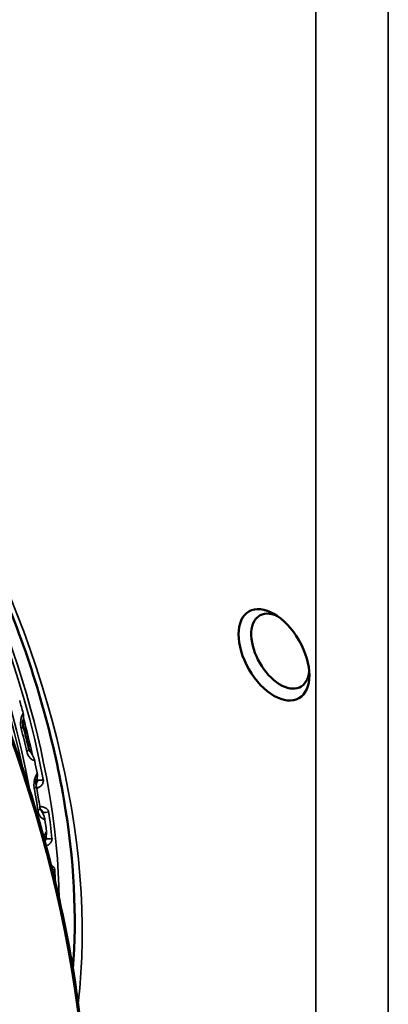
# Model space of a CAD drawing. Header units: millimetres. Extents: x 50 to 3176, y 50 to 2109.
# Tile 336 of 656: x 284 to 298, y 1637 to 1676. Entities that reach past the tile are written whole.
import ezdxf

# ---------------------------------------------------------------- set-up
doc = ezdxf.new("R2010")
doc.units = ezdxf.units.MM
doc.header["$LTSCALE"] = 10
doc.layers.add('Visible (ISO)', color=7, linetype='Continuous', lineweight=50)
doc.layers.add('Visible Narrow (ISO)', color=7, linetype='Continuous', lineweight=35)

msp = doc.modelspace()

# ---------------------------------------------------------------- linework, layer by layer
at = {"layer": 'Visible (ISO)'}
msp.add_line((284.6796, 1644.8171), (284.6796, 1644.817), dxfattribs=at)
msp.add_ellipse((293.7735, 1650.8294), major_axis=(-0.975, 1.6887), ratio=0.5773503, dxfattribs=at)
msp.add_ellipse((294.021, 1650.9723), major_axis=(-0.8, 1.3856), ratio=0.5773503, start_param=5.6019321, end_param=10.1060312, dxfattribs=at)
for points, knots in [([(278.8956, 1615.3615), (280.8423, 1616.4855), (282.4761, 1618.1489), (284.9601, 1622.3894), (285.806, 1624.9707), (286.6229, 1630.7942), (286.5902, 1634.0384), (285.6474, 1640.8552), (284.7372, 1644.4266), (282.1326, 1651.5345), (280.439, 1655.0698), (276.4398, 1661.7479), (274.1349, 1664.8896), (269.1456, 1670.4628), (266.462, 1672.8933), (260.9849, 1676.7965), (258.1924, 1678.2684), (252.78, 1680.1), (250.1605, 1680.4602), (247.0478, 1680.1776), (246.3553, 1680.0626), (245.6853, 1679.8977)], [3.9269908, 3.9269908, 3.9269908, 3.9269908, 4.2443875, 4.2443875, 4.5636488, 4.5636488, 4.8842478, 4.8842478, 5.2049159, 5.2049159, 5.5254662, 5.5254662, 5.8459742, 5.8459742, 6.1665415, 6.1665415, 6.4872271, 6.4872271, 6.8077301, 6.8077301, 6.9027018, 6.9027018, 6.9027018, 6.9027018]), ([(285.9431, 1638.6038), (286.1095, 1640.6276), (285.9923, 1642.8698), (285.1762, 1647.6111), (284.4657, 1650.1136), (282.5111, 1655.0838), (281.2656, 1657.5506), (278.366, 1662.1886), (276.7121, 1664.3587), (273.1731, 1668.1746), (271.289, 1669.8206), (268.2734, 1671.8921), (267.1519, 1672.5416), (266.0477, 1673.0636)], [3.051172, 3.051172, 3.051172, 3.051172, 3.358815, 3.358815, 3.6727636, 3.6727636, 3.9877865, 3.9877865, 4.3030959, 4.3030959, 4.6177696, 4.6177696, 4.8028096, 4.8028096, 4.8028096, 4.8028096]), ([(284.0111, 1648.2989), (284.0043, 1648.2683), (284, 1648.236), (283.9973, 1648.1734), (283.9987, 1648.1422), (284.0049, 1648.096), (284.0082, 1648.0791), (284.0122, 1648.0636)], [0.013814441, 0.013814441, 0.013814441, 0.013814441, 0.023321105, 0.023321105, 0.032805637, 0.032805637, 0.038596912, 0.038596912, 0.038596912, 0.038596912]), ([(284.0122, 1648.0636), (284.0274, 1648.0042), (284.0425, 1647.9448), (284.0722, 1647.8261), (284.0869, 1647.7668), (284.116, 1647.6482), (284.1303, 1647.589), (284.1586, 1647.4705), (284.1726, 1647.4114), (284.2002, 1647.2931), (284.2139, 1647.2339), (284.2273, 1647.1749)], [1.236667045, 1.236667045, 1.236667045, 1.236667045, 1.244655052, 1.244655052, 1.252643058, 1.252643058, 1.260631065, 1.260631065, 1.268619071, 1.268619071, 1.276607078, 1.276607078, 1.276607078, 1.276607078]), ([(284.2273, 1647.1749), (284.2329, 1647.1507), (284.2403, 1647.1294), (284.2543, 1647.0991), (284.2609, 1647.0883), (284.2665, 1647.0807)], [0, 0, 0, 0, 0.009268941, 0.009268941, 0.016949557, 0.016949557, 0.016949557, 0.016949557]), ([(284.5396, 1645.9953), (284.5299, 1645.964), (284.5226, 1645.931), (284.5139, 1645.8674), (284.5123, 1645.8358), (284.5136, 1645.7996), (284.514, 1645.7924), (284.5146, 1645.7854)], [0.012713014, 0.012713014, 0.012713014, 0.012713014, 0.022588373, 0.022588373, 0.032375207, 0.032375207, 0.034863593, 0.034863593, 0.034863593, 0.034863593]), ([(284.886, 1643.7451), (284.8796, 1643.7295), (284.8739, 1643.7136), (284.8583, 1643.665), (284.8505, 1643.6316), (284.8449, 1643.5953), (284.8443, 1643.5906), (284.8437, 1643.5859)], [0.011513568, 0.011513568, 0.011513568, 0.011513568, 0.016556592, 0.016556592, 0.026889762, 0.026889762, 0.028445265, 0.028445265, 0.028445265, 0.028445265])]:
    msp.add_open_spline(points, degree=3, knots=knots, dxfattribs=at)
at = {"layer": 'Visible Narrow (ISO)'}
for p, q in [((295.3999, 1569.4655), (295.3999, 1700.105)), ((298.2283, 1700.105), (298.2283, 1569.4655)), ((284.5648, 1645.9546), (284.5311, 1645.965)), ((284.7363, 1644.7201), (284.7723, 1644.7073)), ((284.9019, 1643.6876), (284.87, 1643.7014))]:
    msp.add_line(p, q, dxfattribs=at)
for centre, major_axis, ratio, start_param, end_param in [((260.6456, 1646.9715), (18.25, -31.6099), 0.5773503, 0, 2.975711), ((257.3222, 1645.0527), (-18.25, 31.6099), 0.5773503, 3.1415927, 6.1173036), ((257.2161, 1644.9915), (-18.175, 31.48), 0.5773503, 1.9522005, 6.1173036), ((267.4691, 1650.9111), (-13.3222, 23.0747), 0.5773503, 3.7945863, 5.6301917), ((267.8134, 1651.1098), (12.4448, -21.5551), 0.5773503, 0.8037671, 2.3378256), ((267.7048, 1651.0471), (-12.4306, 21.5305), 0.5773503, 4.1650442, 5.2597338), ((267.2299, 1650.7729), (12.3722, -21.4292), 0.5773503, 1.0154391, 2.1261535), ((267.0758, 1650.684), (-12.4248, 21.5204), 0.5773503, 4.1986844, 5.2260936), ((267.6155, 1650.9956), (12.3627, -21.4127), 0.5773503, 1.1412215, 1.1626132), ((283.7902, 1648.5616), (-0.265, 0.1407), 0.324356, 3.8899405, 4.0089192), ((283.7216, 1647.9892), (0.2906, 0.0744), 0.3560805, 5.413297, 6.2831473), ((267.6106, 1650.9927), (12.3363, -21.3672), 0.5773503, 1.0673056, 1.1318093), ((267.4058, 1650.8745), (-12.3678, 21.4217), 0.5773503, 4.2211801, 4.2611201), ((283.9348, 1647.1082), (0.2925, 0.0667), 0.3851351, 5.4232083, 6.2831853), ((284.2242, 1646.7687), (-0.0582, -0.2943), 0.7225047, 1.5523436, 1.6713218), ((267.6155, 1650.9956), (12.3627, -21.4127), 0.5773503, 1.0365017, 1.0578934), ((284.3288, 1646.2579), (-0.2596, 0.1504), 0.2824154, 3.8130177, 3.9319964), ((267.6106, 1650.9927), (12.3363, -21.3672), 0.5773503, 1.0234515, 1.0270895), ((284.7062, 1646.0363), (0.1966, 0.0368), 0.4249225, 3.8332236, 5.064183), ((284.2245, 1645.6928), (0.2952, 0.0535), 0.4309332, 5.4415409, 6.1511405), ((267.4058, 1650.8745), (-12.3678, 21.4217), 0.5773503, 4.1164603, 4.1564003), ((267.5303, 1650.9463), (12.3354, -21.3656), 0.5773503, 0.9788395, 1.0108359), ((284.368, 1644.8305), (0.2966, 0.045), 0.4582812, 5.4543258, 6.1639282), ((284.9138, 1644.7889), (-0.1979, -0.0287), 0.4641053, 0.7099537, 1.9409131), ((267.6106, 1650.9927), (12.3363, -21.3672), 0.5773503, 0.9625858, 0.9662238), ((267.7048, 1651.0471), (12.4306, -21.5305), 0.5773503, 0.9187318, 0.9662238), ((284.6208, 1644.503), (-0.0549, -0.2949), 0.7600627, 1.4559667, 1.5749449), ((267.6155, 1650.9956), (12.3627, -21.4127), 0.5773503, 0.9317819, 0.9531736), ((284.6839, 1644.006), (-0.2533, 0.1607), 0.2427067, 3.7353521, 3.8543308), ((267.6106, 1650.9927), (12.3363, -21.3672), 0.5773503, 0.9187318, 0.9223697), ((285.0434, 1643.7692), (0.1988, 0.0216), 0.4954735, 3.8686471, 5.0996081), ((285.1477, 1642.5626), (-0.1996, -0.0127), 0.5317818, 1.5001696, 1.9810934), ((267.7048, 1651.0471), (12.4306, -21.5305), 0.5773503, 0.8373344, 0.8615041)]:
    msp.add_ellipse(centre, major_axis=major_axis, ratio=ratio, start_param=start_param, end_param=end_param, dxfattribs=at)
for points, knots in [([(283.9964, 1648.5362), (283.9681, 1648.4822), (283.9475, 1648.4262), (283.933, 1648.3707), (283.931, 1648.363), (283.929, 1648.3552), (283.9272, 1648.3475), (283.9152, 1648.2959), (283.9082, 1648.245), (283.906, 1648.1927), (283.9055, 1648.1811), (283.9053, 1648.1695), (283.9052, 1648.1578), (283.9051, 1648.093), (283.9121, 1648.0254), (283.9293, 1647.9581)], [0, 0, 0, 0, 0.2925101, 0.2925101, 0.2925101, 0.3333333, 0.3333333, 0.3333333, 0.6063322, 0.6063322, 0.6063322, 0.6666667, 0.6666667, 0.6666667, 1, 1, 1, 1]), ([(283.9964, 1648.5362), (283.9977, 1648.5387), (283.9989, 1648.5413), (284, 1648.5443), (284.0001, 1648.5447), (284.0009, 1648.5472), (284.0015, 1648.5493), (284.0022, 1648.5522), (284.0023, 1648.553), (284.003, 1648.5564), (284.0034, 1648.5592), (284.0037, 1648.5635), (284.0038, 1648.5651), (284.0038, 1648.5666)], [0, 0, 0, 0, 0.17431055, 0.17431055, 0.19805948, 0.19805948, 0.33333333, 0.33333333, 0.37844807, 0.37844807, 0.54356424, 0.54356424, 0.63488515, 0.63488515, 0.63488515, 0.63488515]), ([(284.0154, 1648.517), (284.0253, 1648.4617), (284.0246, 1648.4084), (284.0209, 1648.3639), (284.0207, 1648.361), (284.0204, 1648.3582)], [0.000000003, 0.000000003, 0.000000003, 0.000000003, 0.01836571, 0.01836571, 0.01963777, 0.01963777, 0.01963777, 0.01963777]), ([(284.1451, 1647.0663), (284.1602, 1647.0003), (284.183, 1646.9447), (284.21, 1646.898), (284.2345, 1646.8557), (284.2624, 1646.8208), (284.2952, 1646.7923), (284.2986, 1646.7893), (284.3021, 1646.7864), (284.3056, 1646.7836), (284.3409, 1646.7552), (284.3817, 1646.7337), (284.4282, 1646.7229), (284.4307, 1646.7223), (284.4332, 1646.7217), (284.4358, 1646.7212)], [0, 0, 0, 0, 0.33333333, 0.33333333, 0.33333333, 0.63524436, 0.63524436, 0.63524436, 0.66666667, 0.66666667, 0.66666667, 0.98297949, 0.98297949, 0.98297949, 1, 1, 1, 1]), ([(284.2665, 1647.0807), (284.2756, 1647.0682), (284.2846, 1647.0556), (284.3205, 1647.0039), (284.3457, 1646.9636), (284.3681, 1646.9219)], [0.020204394, 0.020204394, 0.020204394, 0.020204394, 0.025220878, 0.025220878, 0.040543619, 0.040543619, 0.040543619, 0.040543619]), ([(284.3681, 1646.9219), (284.3777, 1646.904), (284.3875, 1646.8852), (284.4144, 1646.8302), (284.4304, 1646.793), (284.4416, 1646.7564)], [0.038641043, 0.038641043, 0.038641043, 0.038641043, 0.04589065, 0.04589065, 0.059409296, 0.059409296, 0.059409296, 0.059409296]), ([(284.4539, 1646.7073), (284.4538, 1646.7074), (284.4537, 1646.7075), (284.4537, 1646.7077), (284.4525, 1646.7095), (284.4511, 1646.7113), (284.4497, 1646.7129), (284.4486, 1646.714), (284.4475, 1646.7151), (284.4463, 1646.7161), (284.446, 1646.7164), (284.4456, 1646.7166), (284.4453, 1646.7169), (284.4438, 1646.718), (284.4423, 1646.7189), (284.4406, 1646.7196), (284.4391, 1646.7203), (284.4375, 1646.7209), (284.4358, 1646.7212)], [0.36532663, 0.36532663, 0.36532663, 0.36532663, 0.37573838, 0.37573838, 0.37573838, 0.54091098, 0.54091098, 0.54091098, 0.66666667, 0.66666667, 0.66666667, 0.70095289, 0.70095289, 0.70095289, 0.85443949, 0.85443949, 0.85443949, 1, 1, 1, 1]), ([(284.5416, 1646.2042), (284.5108, 1646.1506), (284.4873, 1646.0951), (284.4697, 1646.0401), (284.4672, 1646.0325), (284.4649, 1646.0248), (284.4626, 1646.0172), (284.4476, 1645.9661), (284.4375, 1645.9159), (284.4319, 1645.8643), (284.4306, 1645.8529), (284.4296, 1645.8414), (284.4288, 1645.8299), (284.4243, 1645.766), (284.4264, 1645.6995), (284.4383, 1645.6335)], [0, 0, 0, 0, 0.2925101, 0.2925101, 0.2925101, 0.3333333, 0.3333333, 0.3333333, 0.6063322, 0.6063322, 0.6063322, 0.6666667, 0.6666667, 0.6666667, 1, 1, 1, 1]), ([(284.5416, 1646.2042), (284.543, 1646.2067), (284.5443, 1646.2093), (284.5455, 1646.2123), (284.5456, 1646.2126), (284.5466, 1646.2151), (284.5473, 1646.2172), (284.5481, 1646.2201), (284.5483, 1646.2208), (284.5492, 1646.2242), (284.5498, 1646.227), (284.5504, 1646.2313), (284.5505, 1646.2328), (284.5507, 1646.2343)], [0, 0, 0, 0, 0.17427176, 0.17427176, 0.19805915, 0.19805915, 0.33333333, 0.33333333, 0.37844788, 0.37844788, 0.54356447, 0.54356447, 0.63488446, 0.63488446, 0.63488446, 0.63488446]), ([(284.5584, 1646.1857), (284.5639, 1646.1319), (284.5586, 1646.0813), (284.5508, 1646.0398), (284.5502, 1646.0371), (284.5497, 1646.0345)], [0.000000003, 0.000000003, 0.000000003, 0.000000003, 0.01836571, 0.01836571, 0.01963777, 0.01963777, 0.01963777, 0.01963777]), ([(284.5131, 1645.8315), (284.5174, 1645.8342), (284.5214, 1645.8371), (284.526, 1645.8408), (284.5268, 1645.8414), (284.5333, 1645.8471), (284.5385, 1645.8527), (284.5474, 1645.8645), (284.5512, 1645.8707), (284.5572, 1645.8828), (284.5596, 1645.8888), (284.5646, 1645.9045), (284.5665, 1645.9144), (284.5677, 1645.9344), (284.567, 1645.9445), (284.5648, 1645.9546)], [0.54602708, 0.54602708, 0.54602708, 0.54602708, 0.59122613, 0.59122613, 0.6, 0.6, 0.67050703, 0.67050703, 0.73868312, 0.73868312, 0.8, 0.8, 0.9, 0.9, 1, 1, 1, 1]), ([(284.5146, 1645.7854), (284.5151, 1645.7792), (284.5157, 1645.7727), (284.5174, 1645.7538), (284.5186, 1645.7414), (284.5202, 1645.729)], [0.0043854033, 0.0043854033, 0.0043854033, 0.0043854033, 0.0060207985, 0.0060207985, 0.0090382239, 0.0090382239, 0.0090382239, 0.0090382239]), ([(284.5338, 1645.6321), (284.5436, 1645.6353), (284.5775, 1645.6475), (284.6329, 1645.6752), (284.6919, 1645.7198), (284.7377, 1645.7708), (284.7694, 1645.8246), (284.7875, 1645.8775), (284.7937, 1645.9268), (284.7913, 1645.9564), (284.7886, 1645.9706)], [0.32707581, 0.32707581, 0.32707581, 0.32707581, 0.36363636, 0.45454545, 0.54545455, 0.63636364, 0.72727273, 0.81818182, 0.90909091, 1, 1, 1, 1]), ([(284.5202, 1645.729), (284.5224, 1645.711), (284.5246, 1645.693), (284.5291, 1645.6605), (284.5313, 1645.646), (284.5338, 1645.6321)], [-0.014392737, -0.014392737, -0.014392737, -0.014392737, -0.008926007, -0.008926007, -0.004231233, -0.004231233, -0.004231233, -0.004231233]), ([(284.5836, 1644.7607), (284.5934, 1644.6962), (284.6113, 1644.6421), (284.6338, 1644.5968), (284.6542, 1644.5558), (284.6785, 1644.5221), (284.7078, 1644.4948), (284.7109, 1644.492), (284.714, 1644.4892), (284.7171, 1644.4865), (284.7489, 1644.4593), (284.7864, 1644.439), (284.83, 1644.4292), (284.8324, 1644.4287), (284.8348, 1644.4282), (284.8372, 1644.4277)], [0, 0, 0, 0, 0.33333333, 0.33333333, 0.33333333, 0.63524436, 0.63524436, 0.63524436, 0.66666667, 0.66666667, 0.66666667, 0.98297949, 0.98297949, 0.98297949, 1, 1, 1, 1]), ([(284.9978, 1644.7137), (284.9961, 1644.7251), (284.9935, 1644.7362), (284.9888, 1644.7497), (284.9879, 1644.7522), (284.983, 1644.7647), (284.9781, 1644.7745), (284.9701, 1644.7872), (284.9679, 1644.7905), (284.9592, 1644.8025), (284.9517, 1644.8112), (284.9398, 1644.8228), (284.9362, 1644.8261), (284.9225, 1644.8377), (284.9113, 1644.8458), (284.8949, 1644.8559), (284.8907, 1644.8583), (284.8727, 1644.8682), (284.8578, 1644.8752), (284.8371, 1644.8836), (284.8323, 1644.8855), (284.8127, 1644.8928), (284.797, 1644.898), (284.7731, 1644.9051), (284.7656, 1644.9072), (284.7426, 1644.9134), (284.7268, 1644.9174), (284.7009, 1644.9235), (284.691, 1644.9257), (284.6706, 1644.9303), (284.6602, 1644.9325), (284.6498, 1644.9347)], [0, 0, 0, 0, 0.0736988, 0.0736988, 0.09090909, 0.09090909, 0.15857266, 0.15857266, 0.18181818, 0.18181818, 0.24663604, 0.24663604, 0.27272727, 0.27272727, 0.34102186, 0.34102186, 0.36363636, 0.36363636, 0.43422944, 0.43422944, 0.45454545, 0.45454545, 0.51712634, 0.51712634, 0.54545455, 0.54545455, 0.60180424, 0.60180424, 0.63636364, 0.63636364, 0.67201326, 0.67201326, 0.67201326, 0.67201326]), ([(284.6498, 1644.9347), (284.6511, 1644.9263), (284.6525, 1644.9182), (284.6575, 1644.8907), (284.6615, 1644.8733), (284.6649, 1644.859)], [-0.0154235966, -0.0154235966, -0.0154235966, -0.0154235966, -0.0128602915, -0.0128602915, -0.0063830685, -0.0063830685, -0.0063830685, -0.0063830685]), ([(284.6649, 1644.859), (284.6674, 1644.8486), (284.6702, 1644.8397), (284.6755, 1644.8252), (284.6779, 1644.8202), (284.6793, 1644.8172)], [0, 0, 0, 0, 0.005283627, 0.005283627, 0.010910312, 0.010910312, 0.010910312, 0.010910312]), ([(284.6793, 1644.8172), (284.6835, 1644.8151), (284.6877, 1644.813), (284.6928, 1644.8102), (284.6938, 1644.8096), (284.6965, 1644.808), (284.6981, 1644.8071), (284.7057, 1644.8026), (284.7114, 1644.7988), (284.7234, 1644.7899), (284.7296, 1644.7847), (284.7355, 1644.7788), (284.7359, 1644.7784), (284.741, 1644.7732), (284.7454, 1644.768), (284.7504, 1644.7613), (284.7513, 1644.76), (284.7561, 1644.753), (284.7595, 1644.7471), (284.7632, 1644.7392), (284.764, 1644.7374), (284.7674, 1644.7292), (284.7695, 1644.7227), (284.7715, 1644.7131), (284.772, 1644.7102), (284.7723, 1644.7073)], [0.53892157, 0.53892157, 0.53892157, 0.53892157, 0.57532679, 0.57532679, 0.58497057, 0.58497057, 0.6, 0.6, 0.65714918, 0.65714918, 0.73074984, 0.73074984, 0.73525397, 0.73525397, 0.8, 0.8, 0.81622045, 0.81622045, 0.8831343, 0.8831343, 0.90316283, 0.90316283, 0.97133745, 0.97133745, 1, 1, 1, 1]), ([(284.6793, 1644.8172), (284.6809, 1644.8139), (284.6829, 1644.809), (284.689, 1644.797), (284.6923, 1644.7911), (284.701, 1644.7768), (284.706, 1644.7691), (284.7192, 1644.7485), (284.7281, 1644.7346), (284.7363, 1644.7201)], [0.009429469, 0.009429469, 0.009429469, 0.009429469, 0.015841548, 0.015841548, 0.020336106, 0.020336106, 0.024722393, 0.024722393, 0.031419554, 0.031419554, 0.031419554, 0.031419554]), ([(284.7363, 1644.7201), (284.7419, 1644.7103), (284.7474, 1644.7005), (284.7637, 1644.6701), (284.774, 1644.6495), (284.7836, 1644.6286)], [0.013176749, 0.013176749, 0.013176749, 0.013176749, 0.016568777, 0.016568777, 0.023546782, 0.023546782, 0.023546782, 0.023546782]), ([(284.7836, 1644.6286), (284.7921, 1644.6103), (284.8006, 1644.5912), (284.8236, 1644.5357), (284.8368, 1644.4985), (284.8451, 1644.4625)], [0.038641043, 0.038641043, 0.038641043, 0.038641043, 0.045890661, 0.045890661, 0.059409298, 0.059409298, 0.059409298, 0.059409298]), ([(284.8535, 1644.4145), (284.8534, 1644.4146), (284.8534, 1644.4147), (284.8533, 1644.4148), (284.8523, 1644.4166), (284.8511, 1644.4183), (284.8499, 1644.4198), (284.8489, 1644.421), (284.8479, 1644.422), (284.8468, 1644.4229), (284.8466, 1644.4232), (284.8463, 1644.4234), (284.846, 1644.4237), (284.8446, 1644.4247), (284.8432, 1644.4256), (284.8417, 1644.4263), (284.8403, 1644.4269), (284.8388, 1644.4274), (284.8372, 1644.4277)], [0.36532758, 0.36532758, 0.36532758, 0.36532758, 0.37573796, 0.37573796, 0.37573796, 0.54091091, 0.54091091, 0.54091091, 0.66666667, 0.66666667, 0.66666667, 0.70095313, 0.70095313, 0.70095313, 0.85443974, 0.85443974, 0.85443974, 1, 1, 1, 1]), ([(284.9011, 1643.9246), (284.8678, 1643.8717), (284.8414, 1643.8171), (284.8205, 1643.7632), (284.8176, 1643.7556), (284.8148, 1643.7481), (284.8121, 1643.7406), (284.81, 1643.7347), (284.8079, 1643.7288), (284.8059, 1643.7229)], [0, 0, 0, 0, 0.29251013, 0.29251013, 0.29251013, 0.33333333, 0.33333333, 0.33333333, 0.36570077, 0.36570077, 0.36570077, 0.36570077]), ([(284.9157, 1643.9072), (284.9166, 1643.8594), (284.9083, 1643.8154), (284.8968, 1643.7756), (284.8951, 1643.7703), (284.8934, 1643.7652)], [0.000000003, 0.000000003, 0.000000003, 0.000000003, 0.016977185, 0.016977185, 0.019722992, 0.019722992, 0.019722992, 0.019722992]), ([(284.9011, 1643.9246), (284.9027, 1643.9271), (284.904, 1643.9296), (284.9054, 1643.9326), (284.9056, 1643.9329), (284.9067, 1643.9353), (284.9075, 1643.9374), (284.9085, 1643.9402), (284.9088, 1643.941), (284.9099, 1643.9443), (284.9106, 1643.947), (284.9115, 1643.9512), (284.9118, 1643.9527), (284.912, 1643.9541)], [0, 0, 0, 0, 0.17427197, 0.17427197, 0.198059, 0.198059, 0.33333333, 0.33333333, 0.37844777, 0.37844777, 0.54356453, 0.54356453, 0.63488399, 0.63488399, 0.63488399, 0.63488399]), ([(284.8463, 1643.5763), (284.8495, 1643.5781), (284.8526, 1643.5801), (284.8573, 1643.5833), (284.859, 1643.5846), (284.8664, 1643.5904), (284.8716, 1643.5955), (284.8802, 1643.6059), (284.8838, 1643.6111), (284.8896, 1643.621), (284.8919, 1643.6257), (284.894, 1643.6308), (284.8942, 1643.6311), (284.8962, 1643.6362), (284.8979, 1643.641), (284.9004, 1643.6504), (284.9013, 1643.6551), (284.9025, 1643.6643), (284.9029, 1643.6689), (284.9029, 1643.6782), (284.9026, 1643.6829), (284.9019, 1643.6876)], [0.56690246, 0.56690246, 0.56690246, 0.56690246, 0.6, 0.6, 0.61938722, 0.61938722, 0.68746448, 0.68746448, 0.74847276, 0.74847276, 0.8, 0.8, 0.80390967, 0.80390967, 0.85551703, 0.85551703, 0.90451808, 0.90451808, 0.95210404, 0.95210404, 0.99999994, 0.99999994, 0.99999994, 0.99999994]), ([(284.8977, 1643.3877), (284.9063, 1643.3907), (284.9147, 1643.394), (284.9318, 1643.4012), (284.9403, 1643.4052), (284.9641, 1643.4173), (284.9788, 1643.426), (284.9987, 1643.4396), (285.0047, 1643.444), (285.025, 1643.4597), (285.0382, 1643.4717), (285.0535, 1643.4878), (285.0567, 1643.4914), (285.0707, 1643.5075), (285.0801, 1643.5202), (285.0908, 1643.5372), (285.0933, 1643.5412), (285.1025, 1643.5574), (285.1082, 1643.5695), (285.1147, 1643.5861), (285.1164, 1643.5908), (285.1219, 1643.6077), (285.1248, 1643.6196), (285.1273, 1643.6351), (285.1278, 1643.639), (285.1296, 1643.6552), (285.1298, 1643.667), (285.1289, 1643.681), (285.1286, 1643.6836), (285.1284, 1643.6862)], [0.38828533, 0.38828533, 0.38828533, 0.38828533, 0.420532, 0.420532, 0.45454545, 0.45454545, 0.51744874, 0.51744874, 0.54545455, 0.54545455, 0.61622995, 0.61622995, 0.63636364, 0.63636364, 0.70533777, 0.70533777, 0.72727273, 0.72727273, 0.79213921, 0.79213921, 0.81818182, 0.81818182, 0.88569052, 0.88569052, 0.90909091, 0.90909091, 0.98276304, 0.98276304, 1, 1, 1, 1]), ([(285.2335, 1642.4703), (285.2328, 1642.4813), (285.2311, 1642.4921), (285.2277, 1642.5051), (285.227, 1642.5076), (285.2231, 1642.5197), (285.2191, 1642.5292), (285.2123, 1642.5416), (285.2105, 1642.5448), (285.2029, 1642.5566), (285.1963, 1642.5651), (285.1855, 1642.5766), (285.1823, 1642.5799), (285.1698, 1642.5915), (285.1595, 1642.5995), (285.1441, 1642.6098), (285.1401, 1642.6123), (285.1235, 1642.6223), (285.1097, 1642.6295), (285.0948, 1642.6363)], [0, 0, 0, 0, 0.0736988, 0.0736988, 0.09090909, 0.09090909, 0.15857266, 0.15857266, 0.18181818, 0.18181818, 0.24663604, 0.24663604, 0.27272727, 0.27272727, 0.34102186, 0.34102186, 0.36363636, 0.36363636, 0.43244133, 0.43244133, 0.43244133, 0.43244133])]:
    msp.add_open_spline(points, degree=3, knots=knots, dxfattribs=at)
for points in [[(284.0038, 1648.5666), (284.0082, 1648.5505), (284.0123, 1648.5348), (284.0154, 1648.517)], [(284.0204, 1648.3582), (284.0185, 1648.3376), (284.0153, 1648.3179), (284.0111, 1648.2989)], [(284.4416, 1646.7564), (284.447, 1646.7387), (284.4505, 1646.7231), (284.4539, 1646.7073)], [(284.5507, 1646.2343), (284.5538, 1646.2185), (284.5566, 1646.2031), (284.5584, 1646.1857)], [(284.5497, 1646.0345), (284.5469, 1646.0209), (284.5435, 1646.0079), (284.5396, 1645.9953)], [(284.8451, 1644.4625), (284.8492, 1644.445), (284.8514, 1644.4299), (284.8535, 1644.4145)], [(284.912, 1643.9541), (284.9138, 1643.9388), (284.9154, 1643.9238), (284.9157, 1643.9072)], [(284.8934, 1643.7652), (284.8911, 1643.7583), (284.8886, 1643.7516), (284.886, 1643.7451)]]:
    msp.add_open_spline(points, degree=3, dxfattribs=at)

doc.saveas('drawing.dxf')
